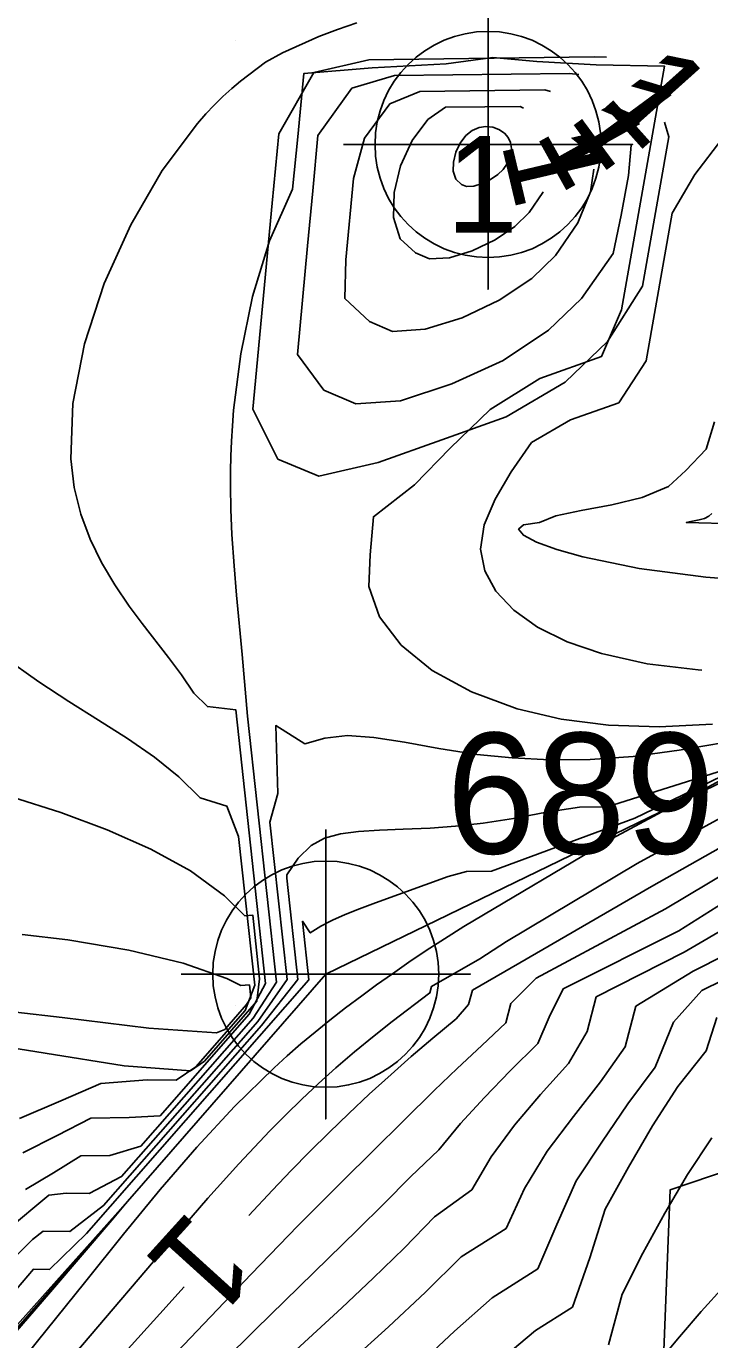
# Model space of a CAD drawing. Extents: x 2602990 to 2605851, y 618069 to 619180.
# Drawn here: x 2603705.66 to 2603719.84, y 618453.06 to 618480.29 of the extents above; entities that cross this region are included whole.
import ezdxf

# ---------------------------------------------------------------- set-up
doc = ezdxf.new("R2010")
doc.units = 0
for name, color, linetype in [('DTM Contours Major', 7, 'Continuous'), ('DTM Contours Minor', 7, 'Continuous'), ('DTM Contours Minor Text', 7, 'Continuous'), ('Exist DTM Breakline', 7, 'Continuous'), ('Exist DTM Breakline Cogo Number', 7, 'Continuous'), ('Exist DTM Breakline Cogo Point CELL', 7, 'Continuous'), ('Exist DTM Crownline', 7, 'Continuous'), ('Exist DTM QL2 LIDAR Elevation Point', 7, 'Continuous'), ('Exist DTM Regular Point Underwater CELL', 7, 'Continuous'), ('Exist Roads EOP', 7, 'Continuous'), ('PH Exist DTM Obscure Area', 7, 'Continuous')]:
    doc.layers.add(name, color=color, linetype=linetype)

# ---------------------------------------------------------------- blocks, each defined once
blk = doc.blocks.new('EXIST DTM BREAKLINE COGO POINT')
at = {"layer": 'Exist DTM Breakline Cogo Point CELL'}
blk.add_lwpolyline([(0, 0.06), (0, -0.06), (0, 0), (0.06, 0), (-0.06, 0)], dxfattribs=at)
blk.add_circle((0, 0), 0.04688, dxfattribs=at)
blk = doc.blocks.new('EXIST DTM REGULAR POINT UNDERWATER')
at = {"layer": 'Exist DTM Regular Point Underwater CELL'}
blk.add_lwpolyline([(0, 0.06), (0, -0.06), (0, 0), (0.06, 0), (-0.06, 0)], dxfattribs=at)
blk.add_circle((0, 0), 0.04688, dxfattribs=at)

msp = doc.modelspace()

# ---------------------------------------------------------------- linework, layer by layer
at = {"layer": 'DTM Contours Major'}
for points in [[(2603719.343, 618471.081), (2603719.762, 618471.522), (2603719.939, 618472.089)], [(2603729.879, 618469.907), (2603729.283, 618469.619), (2603728.238, 618469.459), (2603727.086, 618469.261), (2603725.999, 618469.01), (2603724.479, 618468.807), (2603722.883, 618468.727), (2603721.285, 618468.752), (2603719.758, 618468.865), (2603718.375, 618469.049), (2603717.209, 618469.287), (2603716.665, 618469.44), (2603716.245, 618469.594), (2603715.973, 618469.738), (2603715.875, 618469.861), (2603715.979, 618469.952), (2603716.31, 618470), (2603716.645, 618470.139), (2603717.175, 618470.249), (2603717.805, 618470.365), (2603718.44, 618470.52), (2603718.985, 618470.747), (2603719.343, 618471.081)], [(2603710.054, 618451.744), (2603712.207, 618453.725), (2603712.86, 618454.339), (2603713.502, 618454.964), (2603714.131, 618455.607), (2603714.905, 618456.172), (2603715.302, 618456.856), (2603715.79, 618457.508), (2603716.332, 618458.146), (2603716.907, 618458.79), (2603717.298, 618459.449), (2603717.485, 618460.167), (2603719.308, 618461.097), (2603722.483, 618462.948), (2603724.123, 618463.788), (2603725.8, 618464.549), (2603727.472, 618465.218), (2603728.663, 618465.643), (2603729.824, 618466.025), (2603730.952, 618466.376), (2603733.093, 618467.026), (2603734.099, 618467.348), (2603735.008, 618467.663), (2603735.181, 618467.726)], [(2603705.186, 618467.222), (2603705.921, 618466.697), (2603706.545, 618466.29), (2603707.163, 618465.903), (2603707.76, 618465.522), (2603708.32, 618465.136), (2603708.829, 618464.73), (2603709.271, 618464.293), (2603709.823, 618464.124), (2603710.068, 618463.492), (2603710.404, 618460.414), (2603710.202, 618459.885), (2603709.181, 618458.721), (2603708.771, 618458.445), (2603708.168, 618458.453), (2603707.209, 618458.372), (2603706.377, 618458.013), (2603705.52, 618457.651)]]:
    msp.add_lwpolyline(points, dxfattribs=at)
at = {"layer": 'DTM Contours Minor'}
for points in [[(2603712.518, 618480.357), (2603712.119, 618480.22), (2603711.731, 618480.071), (2603710.974, 618479.739), (2603710.625, 618479.544), (2603710.109, 618479.147), (2603709.924, 618478.993), (2603709.742, 618478.829), (2603709.563, 618478.654), (2603709.386, 618478.469), (2603709.212, 618478.273), (2603708.484, 618477.298), (2603707.829, 618476.172), (2603707.281, 618474.954), (2603706.87, 618473.701), (2603706.627, 618472.47), (2603706.584, 618471.321), (2603706.657, 618470.729), (2603706.793, 618470.177), (2603706.985, 618469.659), (2603707.222, 618469.171), (2603707.497, 618468.709), (2603707.798, 618468.267), (2603708.064, 618467.91), (2603708.611, 618467.205), (2603708.88, 618466.842), (2603709.137, 618466.465), (2603709.42, 618466.186), (2603710.01, 618466.118), (2603710.627, 618460.444), (2603710.289, 618459.81), (2603708.437, 618457.701), (2603707.8, 618457.667), (2603707.004, 618457.655), (2603706.303, 618457.294), (2603705.591, 618456.94)], [(2603719.893, 618465.82), (2603718.789, 618465.766), (2603717.741, 618465.802), (2603716.758, 618465.928), (2603715.847, 618466.141), (2603714.896, 618466.49), (2603714.084, 618466.937), (2603713.438, 618467.461), (2603712.989, 618468.048), (2603712.766, 618468.677), (2603712.799, 618469.332), (2603712.864, 618470.122), (2603713.714, 618470.783), (2603714.458, 618471.544), (2603715.285, 618472.342), (2603716.314, 618472.986), (2603717.596, 618473.44), (2603718.009, 618474.41), (2603718.898, 618479.46), (2603717.483, 618479.485), (2603716.253, 618479.559), (2603715.34, 618479.637), (2603714.372, 618479.51), (2603712.839, 618479.427), (2603711.419, 618479.305), (2603711.297, 618477.992), (2603711.184, 618476.91), (2603710.71, 618475.836), (2603710.357, 618474.682), (2603710.112, 618473.497), (2603709.964, 618472.33), (2603709.938, 618472.008), (2603709.918, 618471.69), (2603709.905, 618471.376), (2603709.897, 618471.064), (2603709.896, 618470.755), (2603709.905, 618470.274), (2603709.929, 618469.752), (2603709.974, 618469.104), (2603710.026, 618468.496), (2603710.142, 618467.268), (2603710.252, 618465.988), (2603710.85, 618460.474), (2603710.371, 618459.729), (2603708.038, 618457.072), (2603707.396, 618456.883), (2603706.796, 618456.878), (2603706.225, 618456.521), (2603705.65, 618456.177)], [(2603710.881, 618471.317), (2603710.36, 618472.35), (2603710.765, 618476.617), (2603710.898, 618478.054), (2603711.628, 618479.328), (2603712.771, 618479.592), (2603717.444, 618479.651), (2603717.699, 618479.643)], [(2603711.833, 618472.741), (2603711.286, 618473.483), (2603711.395, 618474.607), (2603711.497, 618475.736), (2603711.607, 618476.874), (2603711.708, 618478.02), (2603712.417, 618479.002), (2603713.299, 618479.263), (2603716.93, 618479.309), (2603717.126, 618479.288)], [(2603712.784, 618474.164), (2603712.27, 618474.644), (2603712.289, 618475.447), (2603712.451, 618477.13), (2603712.675, 618477.97), (2603713.206, 618478.676), (2603713.827, 618478.936), (2603716.416, 618478.967), (2603716.536, 618478.936)], [(2603713.736, 618475.587), (2603713.421, 618475.882), (2603713.28, 618476.32), (2603713.29, 618476.844), (2603713.428, 618477.396), (2603713.67, 618477.918), (2603713.994, 618478.351), (2603714.355, 618478.608), (2603715.174, 618478.618), (2603715.904, 618478.625), (2603715.976, 618478.586)], [(2603718.901, 618478.298), (2603718.988, 618477.997), (2603718.798, 618476.899), (2603718.443, 618474.901), (2603717.719, 618473.754), (2603716.841, 618472.911), (2603715.619, 618472.19), (2603714.281, 618471.717), (2603712.962, 618471.243), (2603711.73, 618470.96), (2603710.881, 618471.317)], [(2603714.688, 618477.01), (2603714.572, 618477.119), (2603714.52, 618477.28), (2603714.524, 618477.472), (2603714.575, 618477.674), (2603714.664, 618477.866), (2603714.783, 618478.025), (2603714.913, 618478.129), (2603715.053, 618478.19), (2603715.198, 618478.211), (2603715.338, 618478.196), (2603715.467, 618478.149), (2603715.579, 618478.073), (2603715.657, 618477.982), (2603715.709, 618477.874), (2603715.73, 618477.751), (2603715.715, 618477.616), (2603715.658, 618477.471), (2603715.554, 618477.319), (2603715.446, 618477.211), (2603715.294, 618477.11), (2603715.12, 618477.027), (2603714.947, 618476.975), (2603714.795, 618476.965), (2603714.688, 618477.01)], [(2603718.206, 618477.82), (2603718.151, 618477.19), (2603718.004, 618476.374), (2603717.834, 618475.579), (2603717.178, 618474.646), (2603716.497, 618473.985), (2603715.557, 618473.36), (2603714.49, 618472.874), (2603713.425, 618472.522), (2603712.496, 618472.461), (2603711.833, 618472.741)], [(2603720.093, 618477.947), (2603719.53, 618477.211), (2603719.06, 618476.413), (2603718.518, 618473.35), (2603717.95, 618472.482), (2603716.95, 618472.126), (2603716.139, 618471.658), (2603715.723, 618471.053), (2603715.386, 618470.487), (2603715.162, 618469.954), (2603715.086, 618469.449), (2603715.171, 618468.999), (2603715.405, 618468.575), (2603715.774, 618468.185), (2603716.269, 618467.834), (2603716.879, 618467.531), (2603717.592, 618467.283), (2603718.542, 618467.07), (2603719.596, 618466.946), (2603719.675, 618466.944)], [(2603717.433, 618477.326), (2603717.369, 618476.852), (2603717.105, 618476.211), (2603716.637, 618475.537), (2603716.149, 618475.059), (2603715.473, 618474.609), (2603714.702, 618474.24), (2603713.933, 618474.006), (2603713.262, 618473.963), (2603712.784, 618474.164)], [(2603716.385, 618476.853), (2603716.38, 618476.842), (2603716.095, 618476.428), (2603715.799, 618476.135), (2603715.385, 618475.859), (2603714.912, 618475.633), (2603714.44, 618475.49), (2603714.029, 618475.464), (2603713.736, 618475.587)], [(2603734.298, 618471.597), (2603718.282, 618463.872), (2603715.311, 618462.772), (2603714.797, 618462.771), (2603714.413, 618462.661), (2603712.905, 618462.119), (2603712.575, 618461.996), (2603712.278, 618461.878), (2603712.012, 618461.759), (2603711.772, 618461.634), (2603711.554, 618461.496), (2603711.392, 618461.737), (2603711.524, 618460.521), (2603706.912, 618455.267), (2603706.145, 618454.522), (2603705.81, 618454.524), (2603704.98, 618453.558)], [(2603707.529, 618451.484), (2603710.324, 618454.419), (2603711.297, 618455.421), (2603712.22, 618456.348), (2603714.124, 618458.228), (2603714.601, 618458.687), (2603715.114, 618459.162), (2603715.609, 618459.63), (2603715.71, 618460.031), (2603716.238, 618460.554), (2603718.918, 618461.996), (2603721.204, 618463.353), (2603723.684, 618464.692), (2603726.23, 618465.962), (2603728.712, 618467.114), (2603731.003, 618468.098), (2603731.956, 618468.48), (2603732.846, 618468.822), (2603733.678, 618469.132), (2603736.523, 618470.157), (2603737.733, 618470.599), (2603738.31, 618470.802), (2603738.88, 618470.993), (2603739.45, 618471.169)], [(2603726.655, 618470.069), (2603726.325, 618470.042), (2603724.816, 618469.984), (2603723.209, 618469.961), (2603721.678, 618469.962), (2603720.396, 618469.977), (2603719.352, 618470), (2603719.414, 618470.016), (2603719.619, 618470.055), (2603719.729, 618470.086), (2603719.823, 618470.13), (2603719.885, 618470.19)], [(2603706.672, 618452.774), (2603708.776, 618455.243), (2603709.429, 618455.995), (2603710.072, 618456.712), (2603710.714, 618457.393), (2603711.043, 618457.725), (2603711.378, 618458.052), (2603711.724, 618458.376), (2603712.086, 618458.7), (2603712.468, 618459.028), (2603712.876, 618459.362), (2603713.255, 618459.662), (2603714.031, 618460.251), (2603714.07, 618460.387), (2603715.073, 618460.961), (2603715.621, 618461.317), (2603718.333, 618462.933), (2603721.565, 618464.695), (2603724.214, 618466.059)], [(2603720.184, 618465.445), (2603719.204, 618465.28), (2603718.252, 618465.154), (2603717.358, 618465.092), (2603716.52, 618465.083), (2603715.738, 618465.121), (2603715.01, 618465.196), (2603714.221, 618465.318), (2603713.508, 618465.446), (2603712.874, 618465.547), (2603712.322, 618465.586), (2603711.853, 618465.529), (2603711.438, 618465.417), (2603710.838, 618465.793), (2603710.878, 618464.384), (2603710.715, 618463.787), (2603711.071, 618460.53), (2603710.463, 618459.66), (2603707.641, 618456.446), (2603706.966, 618456.094), (2603706.49, 618456.101), (2603706.133, 618456.057), (2603705.25, 618455.326)], [(2603705.664, 618452.748), (2603706.897, 618454.278), (2603707.68, 618455.254), (2603708.441, 618456.178), (2603709.2, 618457.057), (2603709.98, 618457.895), (2603710.803, 618458.698), (2603711.077, 618458.947), (2603711.36, 618459.194), (2603711.654, 618459.441), (2603711.961, 618459.689), (2603712.282, 618459.94), (2603712.62, 618460.194), (2603712.93, 618460.42), (2603713.256, 618460.65), (2603713.599, 618460.886), (2603713.96, 618461.127), (2603714.339, 618461.375), (2603714.739, 618461.629), (2603717.817, 618463.451), (2603721.488, 618465.418)], [(2603720.253, 618464.91), (2603717.713, 618464.111), (2603717.139, 618464.104), (2603716.456, 618463.999), (2603715.769, 618463.868), (2603715.139, 618463.773), (2603714.563, 618463.708), (2603714.038, 618463.668), (2603713.481, 618463.642), (2603712.988, 618463.625), (2603712.555, 618463.599), (2603712.177, 618463.549), (2603711.85, 618463.456), (2603711.57, 618463.304), (2603711.301, 618463.045), (2603711.069, 618462.7), (2603711.068, 618462.63), (2603711.298, 618460.529), (2603710.542, 618459.575), (2603707.267, 618455.845), (2603706.568, 618455.307), (2603706.016, 618455.316), (2603705.791, 618455.142), (2603705.443, 618454.793)], [(2603704.411, 618459.266), (2603707.694, 618458.743), (2603709.07, 618458.639), (2603709.362, 618458.84), (2603710.447, 618460.077), (2603710.503, 618460.542), (2603710.36, 618461.865), (2603710.197, 618461.85), (2603709.771, 618462.264), (2603709.066, 618462.78), (2603708.247, 618463.233), (2603707.342, 618463.634), (2603706.377, 618463.989), (2603705.378, 618464.308)], [(2603718.78, 618452.612), (2603719.212, 618453.125), (2603719.661, 618453.647), (2603720.137, 618454.172), (2603720.652, 618454.691), (2603721.219, 618455.198), (2603722.191, 618455.932), (2603723.278, 618456.624), (2603724.446, 618457.282), (2603725.665, 618457.909), (2603726.902, 618458.512), (2603729.396, 618459.702), (2603731.233, 618460.601), (2603732.564, 618461.256), (2603733.951, 618461.927), (2603735.377, 618462.589), (2603736.821, 618463.217), (2603738.265, 618463.786), (2603739.687, 618464.27)], [(2603710.28, 618455.64), (2603710.77, 618456.164), (2603711.156, 618456.569), (2603711.545, 618456.965), (2603711.942, 618457.358), (2603712.351, 618457.752), (2603712.778, 618458.153), (2603713.23, 618458.563), (2603713.648, 618458.933), (2603714.094, 618459.315), (2603714.577, 618459.711), (2603714.837, 618460.011), (2603714.916, 618460.305), (2603715.897, 618460.876), (2603718.634, 618462.455), (2603721.383, 618464.011)], [(2603707.028, 618449.927), (2603710.415, 618453.278), (2603712.532, 618455.34), (2603713.08, 618455.883), (2603713.629, 618456.44), (2603714.219, 618456.996), (2603714.668, 618457.542), (2603715.17, 618458.083), (2603715.701, 618458.638), (2603716.273, 618459.205), (2603716.509, 618459.747), (2603716.798, 618460.339), (2603719.196, 618461.537), (2603721.038, 618462.697)], [(2603700.337, 618459.558), (2603701.191, 618459.982), (2603702.655, 618460.08), (2603704.477, 618459.962), (2603706.409, 618459.739), (2603708.202, 618459.523), (2603709.606, 618459.424), (2603709.781, 618459.493), (2603710.234, 618460.008), (2603710.32, 618460.151), (2603710.291, 618460.418), (2603710.112, 618460.406), (2603709.821, 618460.548), (2603708.915, 618460.866), (2603707.792, 618461.136), (2603706.523, 618461.353), (2603705.576, 618461.465)], [(2603712.38, 618452.611), (2603713.178, 618453.327), (2603713.945, 618454.051), (2603714.683, 618454.783), (2603715.614, 618455.368), (2603715.994, 618456.196), (2603716.467, 618456.97), (2603717.012, 618457.691), (2603717.576, 618458.408), (2603718.084, 618459.136), (2603718.308, 618459.974), (2603719.498, 618460.702), (2603720.822, 618461.374)], [(2603713.774, 618452.519), (2603714.542, 618453.239), (2603715.328, 618453.933), (2603716.274, 618454.536), (2603716.664, 618455.454), (2603717.069, 618456.357), (2603717.601, 618457.158), (2603718.141, 618457.949), (2603718.71, 618458.711), (2603719.088, 618459.642), (2603719.678, 618460.298), (2603720.531, 618460.726)], [(2603715.577, 618452.707), (2603716.228, 618453.252), (2603716.993, 618453.741), (2603717.349, 618454.759), (2603717.671, 618455.766), (2603718.155, 618456.64), (2603718.651, 618457.497), (2603719.18, 618458.31), (2603719.765, 618459.052), (2603719.984, 618459.739)], [(2603717.737, 618452.958), (2603718.021, 618454.008), (2603718.451, 618454.86), (2603718.909, 618455.683), (2603719.38, 618456.488), (2603719.88, 618457.251)], [(2603705.19, 618453.054), (2603707.678, 618455.841), (2603707.719, 618455.882), (2603707.434, 618455.539), (2603706.162, 618454.058), (2603705.114, 618452.848)], [(2603707.129, 618452.154), (2603708.433, 618453.597), (2603708.937, 618454.158)]]:
    msp.add_lwpolyline(points, dxfattribs=at)
at = {"layer": 'Exist DTM Breakline'}
msp.add_lwpolyline([(2603672.211, 618404.247), (2603685.537, 618430.477), (2603711.874, 618460.64), (2603740.027, 618474.284), (2603763.767, 618480.272)], dxfattribs=at)
at = {"layer": 'Exist DTM Crownline'}
msp.add_spline([(2603233.488, 618380.754), (2603285.185, 618400.095), (2603335.457, 618418.629), (2603390.812, 618439.069), (2603440.087, 618457.325), (2603493.996, 618477.231), (2603542.655, 618495.301), (2603600.808, 618516.867), (2603653.659, 618536.362), (2603706.222, 618555.742), (2603764.811, 618577.593), (2603823.52, 618599.847), (2603878.564, 618620.56), (2603937.951, 618643.078), (2603997.369, 618665.789), (2604036.209, 618680.665), (2604055.311, 618688.017)], degree=3, dxfattribs=at)
at = {"layer": 'Exist DTM QL2 LIDAR Elevation Point'}
for p, q in [((2603710, 618480), (2603710, 618480)), ((2603710, 618470), (2603710, 618470)), ((2603710, 618460), (2603710, 618460))]:
    msp.add_line(p, q, dxfattribs=at)
at = {"layer": 'Exist Roads EOP'}
for points in [[(2603230.17, 618389.98), (2603282.929, 618409.597), (2603332.773, 618427.868), (2603388.167, 618448.413), (2603437.203, 618466.721), (2603490.778, 618486.527), (2603539.039, 618504.558), (2603597.451, 618526.156), (2603651.053, 618545.972), (2603705.208, 618566.084), (2603762.02, 618587.183), (2603820.334, 618609.162), (2603876.341, 618629.99), (2603934.909, 618652.28), (2603996.409, 618675.568), (2604033.216, 618689.957), (2604052.01, 618697.199)], [(2604034.633, 618668.486), (2603984.89, 618650.123), (2603936.767, 618631.654), (2603888.195, 618613.335), (2603837.766, 618594.258), (2603782.918, 618573.705), (2603731.939, 618554.39), (2603671.126, 618532.171), (2603621.822, 618514.106), (2603561.545, 618491.877), (2603506.421, 618471.293), (2603452.163, 618451.33), (2603398.364, 618431.316), (2603341.431, 618410.355), (2603281.65, 618388.199), (2603223.033, 618366.475), (2603185.717, 618352.612)]]:
    msp.add_spline(points, degree=3, dxfattribs=at)
at = {"layer": 'PH Exist DTM Obscure Area'}
msp.add_lwpolyline([(2603639.986, 618365.924), (2603649.9, 618372.856), (2603656.416, 618378.808), (2603664.874, 618389.72), (2603678.123, 618403.156), (2603697.233, 618418.186), (2603709.61, 618425.616), (2603718.725, 618440.768), (2603718.655, 618446.88), (2603719.02, 618456.172), (2603729.794, 618459.821), (2603739.433, 618459.931), (2603747.169, 618461.9), (2603753.441, 618468.673), (2603758.3, 618475.547), (2603770.802, 618482.39), (2603780.534, 618474.271), (2603791.803, 618465.465), (2603794.812, 618469.614), (2603804.245, 618477.48), (2603824.756, 618483.004), (2603837.288, 618487.144)], dxfattribs=at)

# ---------------------------------------------------------------- block references
at = {"layer": 'Exist DTM Breakline Cogo Point CELL', "xscale": 50, "yscale": 50}
msp.add_blockref('EXIST DTM BREAKLINE COGO POINT', (2603711.874, 618460.64), dxfattribs=at)
at = {"layer": 'Exist DTM Regular Point Underwater CELL', "xscale": 50, "yscale": 50}
msp.add_blockref('EXIST DTM REGULAR POINT UNDERWATER', (2603715.24, 618477.836), dxfattribs=at)

# ---------------------------------------------------------------- texts
at = {"layer": 'DTM Contours Minor Text'}
for rotation, p in [(311.8032, (2603717.54, 618478.758)), (306.3663, (2603716.896, 618478.401)), (299.126, (2603716.202, 618478.076)), (283.274, (2603715.503, 618477.894)), (227.8055, (2603709.076, 618455.807))]:
    msp.add_text('1', height=2, rotation=rotation, dxfattribs=at).set_placement(p)
msp.add_text('1', height=2, dxfattribs=at).set_placement((2603714.373, 618476.01))
at = {"layer": 'Exist DTM Breakline Cogo Number'}
msp.add_text('689', height=2.5, dxfattribs=at).set_placement((2603714.374, 618463.14))

doc.saveas('drawing.dxf')
